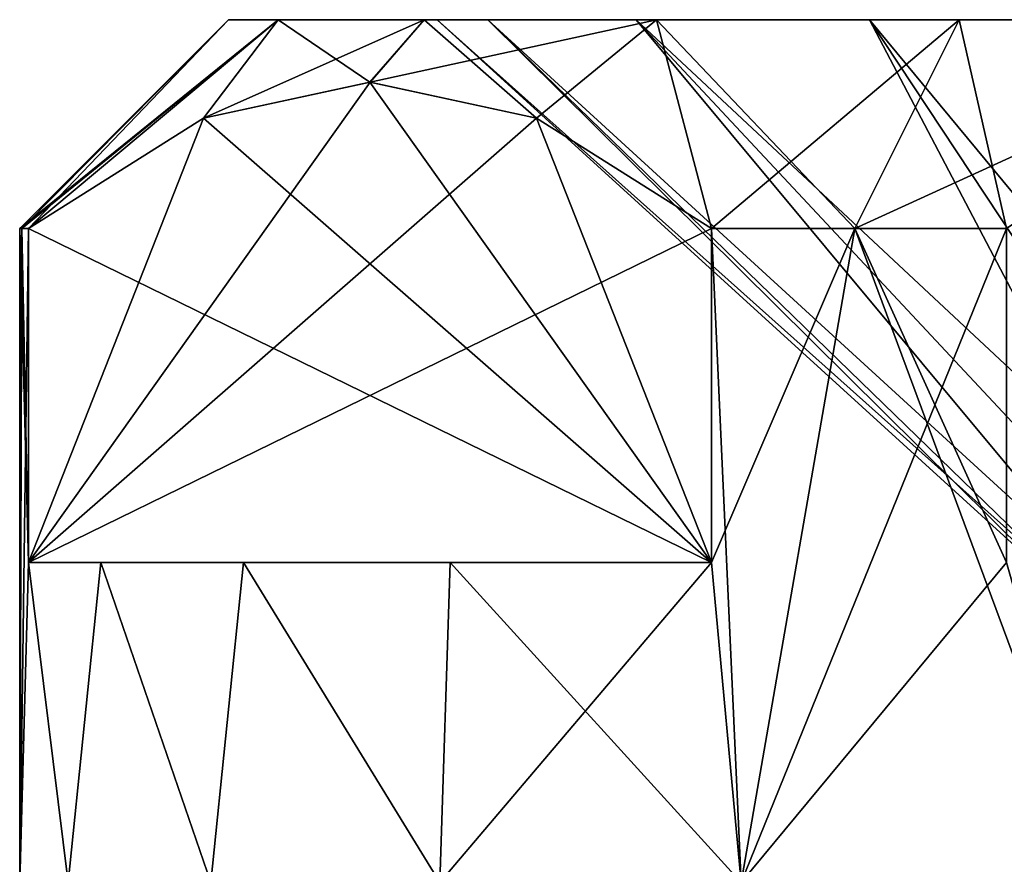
# Model space of a CAD drawing. Extents: x -265 to 265, y 0 to 1307.
# Tile 284 of 356: x -262 to -255, y 1300 to 1306. Entities that reach past the tile are written whole.
import ezdxf

# ---------------------------------------------------------------- set-up
doc = ezdxf.new("R2010")
doc.units = 0
doc.header["$LTSCALE"] = 81.481481
for name, color, linetype in [('155', 7, 'CONTINUOUS'), ('156', 7, 'CONTINUOUS'), ('157', 7, 'CONTINUOUS'), ('164', 7, 'CONTINUOUS'), ('165', 7, 'CONTINUOUS'), ('176', 7, 'CONTINUOUS'), ('181', 7, 'CONTINUOUS'), ('182', 7, 'CONTINUOUS'), ('183', 7, 'CONTINUOUS'), ('184', 7, 'CONTINUOUS')]:
    doc.layers.add(name, color=color, linetype=linetype)

msp = doc.modelspace()

# ---------------------------------------------------------------- linework, layer by layer
at = {"layer": '155', "color": 7, "linetype": 'CONTINUOUS'}
for points in [[(-262, 1304.7), (-262, 1300), (-261.9374, 1302.3, 1.2238), (-262, 1304.7)], [(-261.9843, 1304.7, 0.6127), (-262, 1304.7), (-261.9374, 1302.3, 1.2238), (-261.9843, 1304.7, 0.6127)], [(-261.9374, 1304.7, 1.2238), (-261.9843, 1304.7, 0.6127), (-261.9374, 1302.3, 1.2238), (-261.9374, 1304.7, 1.2238)], [(-257.0285, 1302.3, 9.7262), (-256.8166, 1300, 9.8759), (-257.0285, 1304.7, 9.7262), (-257.0285, 1302.3, 9.7262)], [(-257.0285, 1304.7, 9.7262), (-256.8166, 1300, 9.8759), (-256, 1304.7, 10.3923), (-257.0285, 1304.7, 9.7262)], [(-256.8166, 1300, 9.8759), (-254.255, 1300, 11.2203), (-256, 1304.7, 10.3923), (-256.8166, 1300, 9.8759)], [(-256, 1304.7, 10.3923), (-254.255, 1300, 11.2203), (-254.9089, 1302.3, 10.95), (-256, 1304.7, 10.3923)], [(-254.9089, 1304.7, 10.95), (-256, 1304.7, 10.3923), (-254.9089, 1302.3, 10.95), (-254.9089, 1304.7, 10.95)], [(-262, 1300), (-261.6514, 1300, 2.8715), (-261.9374, 1302.3, 1.2238), (-262, 1300)], [(-261.9374, 1302.3, 1.2238), (-261.6514, 1300, 2.8715), (-261.4176, 1302.3, 3.693), (-261.9374, 1302.3, 1.2238)], [(-261.6514, 1300, 2.8715), (-260.6256, 1300, 5.5765), (-261.4176, 1302.3, 3.693), (-261.6514, 1300, 2.8715)], [(-261.4176, 1302.3, 3.693), (-260.6256, 1300, 5.5765), (-260.3928, 1302.3, 5.999), (-261.4176, 1302.3, 3.693)], [(-260.6256, 1300, 5.5765), (-258.9821, 1300, 7.9574), (-260.3928, 1302.3, 5.999), (-260.6256, 1300, 5.5765)], [(-260.3928, 1302.3, 5.999), (-258.9821, 1300, 7.9574), (-258.9083, 1302.3, 8.04), (-260.3928, 1302.3, 5.999)], [(-258.9821, 1300, 7.9574), (-256.8166, 1300, 9.8759), (-258.9083, 1302.3, 8.04), (-258.9821, 1300, 7.9574)], [(-258.9083, 1302.3, 8.04), (-256.8166, 1300, 9.8759), (-257.0285, 1302.3, 9.7262), (-258.9083, 1302.3, 8.04)]]:
    msp.add_3dface(points, dxfattribs=at)
at = {"layer": '156', "color": 7, "linetype": 'CONTINUOUS'}
for points in [[(-259, 1306.2), (-258.6355, 1306.2, -2.5353), (-260.5, 1306.2), (-259, 1306.2)], [(-260.1421, 1306.2, 2.718), (-259, 1306.2), (-260.5, 1306.2), (-260.1421, 1306.2, 2.718)], [(-260.5, 1306.2), (-258.6355, 1306.2, -2.5353), (-260.1421, 1306.2, -2.718), (-260.5, 1306.2)], [(-257.5712, 1306.2, 4.8658), (-258.6355, 1306.2, 2.5353), (-260.1421, 1306.2, 2.718), (-257.5712, 1306.2, 4.8658)], [(-259.093, 1306.2, 5.2503), (-257.5712, 1306.2, 4.8658), (-260.1421, 1306.2, 2.718), (-259.093, 1306.2, 5.2503)], [(-258.6355, 1306.2, 2.5353), (-259, 1306.2), (-260.1421, 1306.2, 2.718), (-258.6355, 1306.2, 2.5353)], [(-258.6355, 1306.2, -2.5353), (-257.5712, 1306.2, -4.8658), (-260.1421, 1306.2, -2.718), (-258.6355, 1306.2, -2.5353)], [(-260.1421, 1306.2, -2.718), (-257.5712, 1306.2, -4.8658), (-259.093, 1306.2, -5.2503), (-260.1421, 1306.2, -2.718)], [(-255.8935, 1306.2, 6.8019), (-257.5712, 1306.2, 4.8658), (-259.093, 1306.2, 5.2503), (-255.8935, 1306.2, 6.8019)], [(-257.4245, 1306.2, 7.4245), (-255.8935, 1306.2, 6.8019), (-259.093, 1306.2, 5.2503), (-257.4245, 1306.2, 7.4245)], [(-257.5712, 1306.2, -4.8658), (-255.8935, 1306.2, -6.8019), (-259.093, 1306.2, -5.2503), (-257.5712, 1306.2, -4.8658)], [(-259.093, 1306.2, -5.2503), (-255.8935, 1306.2, -6.8019), (-257.4245, 1306.2, -7.4245), (-259.093, 1306.2, -5.2503)], [(-253.7389, 1306.2, 8.1866), (-255.8935, 1306.2, 6.8019), (-257.4245, 1306.2, 7.4245), (-253.7389, 1306.2, 8.1866)], [(-255.2503, 1306.2, 9.093), (-253.7389, 1306.2, 8.1866), (-257.4245, 1306.2, 7.4245), (-255.2503, 1306.2, 9.093)], [(-255.8935, 1306.2, -6.8019), (-253.7389, 1306.2, -8.1866), (-257.4245, 1306.2, -7.4245), (-255.8935, 1306.2, -6.8019)], [(-253.7389, 1306.2, -8.1866), (-251.281, 1306.2, -8.9083), (-257.4245, 1306.2, -7.4245), (-253.7389, 1306.2, -8.1866)], [(-257.4245, 1306.2, -7.4245), (-251.281, 1306.2, -8.9083), (-255.2503, 1306.2, -9.093), (-257.4245, 1306.2, -7.4245)], [(-248.719, 1306.2, 8.9083), (-251.281, 1306.2, 8.9083), (-255.2503, 1306.2, 9.093), (-248.719, 1306.2, 8.9083)], [(-244.7497, 1306.2, 9.093), (-248.719, 1306.2, 8.9083), (-255.2503, 1306.2, 9.093), (-244.7497, 1306.2, 9.093)], [(-251.281, 1306.2, 8.9083), (-253.7389, 1306.2, 8.1866), (-255.2503, 1306.2, 9.093), (-251.281, 1306.2, 8.9083)], [(-255.2503, 1306.2, -9.093), (-251.281, 1306.2, -8.9083), (-244.7497, 1306.2, -9.093), (-255.2503, 1306.2, -9.093)], [(-252.718, 1306.2, 10.1421), (-244.7497, 1306.2, 9.093), (-255.2503, 1306.2, 9.093), (-252.718, 1306.2, 10.1421)], [(-252.718, 1306.2, -10.1421), (-255.2503, 1306.2, -9.093), (-247.282, 1306.2, -10.1421), (-252.718, 1306.2, -10.1421)], [(-247.282, 1306.2, -10.1421), (-255.2503, 1306.2, -9.093), (-244.7497, 1306.2, -9.093), (-247.282, 1306.2, -10.1421)]]:
    msp.add_3dface(points, dxfattribs=at)
at = {"layer": '157', "color": 7, "linetype": 'CONTINUOUS'}
for points in [[(-259, 1306.2), (-258.6355, 1306.2, 2.5353), (-254.5, 1302.1), (-259, 1306.2)], [(-258.6355, 1306.2, 2.5353), (-257.5712, 1306.2, 4.8658), (-254.1574, 1302.1, 1.7221), (-258.6355, 1306.2, 2.5353)], [(-254.5, 1302.1), (-258.6355, 1306.2, 2.5353), (-254.4136, 1302.1, 0.8776), (-254.5, 1302.1)], [(-254.4136, 1302.1, 0.8776), (-258.6355, 1306.2, 2.5353), (-254.1574, 1302.1, 1.7221), (-254.4136, 1302.1, 0.8776)], [(-257.5712, 1306.2, 4.8658), (-255.8935, 1306.2, 6.8019), (-253.7414, 1302.1, 2.5003), (-257.5712, 1306.2, 4.8658)], [(-254.1574, 1302.1, 1.7221), (-257.5712, 1306.2, 4.8658), (-253.7414, 1302.1, 2.5003), (-254.1574, 1302.1, 1.7221)], [(-255.8935, 1306.2, 6.8019), (-253.7389, 1306.2, 8.1866), (-252.5003, 1302.1, 3.7414), (-255.8935, 1306.2, 6.8019)], [(-253.7414, 1302.1, 2.5003), (-255.8935, 1306.2, 6.8019), (-253.182, 1302.1, 3.182), (-253.7414, 1302.1, 2.5003)], [(-253.182, 1302.1, 3.182), (-255.8935, 1306.2, 6.8019), (-252.5003, 1302.1, 3.7414), (-253.182, 1302.1, 3.182)]]:
    msp.add_3dface(points, dxfattribs=at)
at = {"layer": '164', "color": 7, "linetype": 'CONTINUOUS'}
for points in [[(-262, 1300), (-262, 1304.7), (-261.9843, 1304.7, -0.6127), (-262, 1300)], [(-261.9374, 1302.3, -1.2238), (-262, 1300), (-261.9374, 1304.7, -1.2238), (-261.9374, 1302.3, -1.2238)], [(-261.9374, 1304.7, -1.2238), (-262, 1300), (-261.9843, 1304.7, -0.6127), (-261.9374, 1304.7, -1.2238)], [(-256, 1304.7, -10.3923), (-256.8166, 1300, -9.8759), (-257.0285, 1302.3, -9.7262), (-256, 1304.7, -10.3923)], [(-257.0285, 1304.7, -9.7262), (-256, 1304.7, -10.3923), (-257.0285, 1302.3, -9.7262), (-257.0285, 1304.7, -9.7262)], [(-254.9089, 1302.3, -10.95), (-256.8166, 1300, -9.8759), (-254.9089, 1304.7, -10.95), (-254.9089, 1302.3, -10.95)], [(-254.9089, 1304.7, -10.95), (-256.8166, 1300, -9.8759), (-256, 1304.7, -10.3923), (-254.9089, 1304.7, -10.95)], [(-261.6514, 1300, -2.8715), (-262, 1300), (-261.9374, 1302.3, -1.2238), (-261.6514, 1300, -2.8715)], [(-261.4176, 1302.3, -3.693), (-261.6514, 1300, -2.8715), (-261.9374, 1302.3, -1.2238), (-261.4176, 1302.3, -3.693)], [(-260.6256, 1300, -5.5765), (-261.6514, 1300, -2.8715), (-261.4176, 1302.3, -3.693), (-260.6256, 1300, -5.5765)], [(-260.3928, 1302.3, -5.999), (-260.6256, 1300, -5.5765), (-261.4176, 1302.3, -3.693), (-260.3928, 1302.3, -5.999)], [(-258.9821, 1300, -7.9574), (-260.6256, 1300, -5.5765), (-260.3928, 1302.3, -5.999), (-258.9821, 1300, -7.9574)], [(-258.9083, 1302.3, -8.04), (-258.9821, 1300, -7.9574), (-260.3928, 1302.3, -5.999), (-258.9083, 1302.3, -8.04)], [(-256.8166, 1300, -9.8759), (-258.9821, 1300, -7.9574), (-257.0285, 1302.3, -9.7262), (-256.8166, 1300, -9.8759)], [(-257.0285, 1302.3, -9.7262), (-258.9821, 1300, -7.9574), (-258.9083, 1302.3, -8.04), (-257.0285, 1302.3, -9.7262)], [(-254.255, 1300, -11.2203), (-256.8166, 1300, -9.8759), (-254.9089, 1302.3, -10.95), (-254.255, 1300, -11.2203)]]:
    msp.add_3dface(points, dxfattribs=at)
at = {"layer": '165', "color": 7, "linetype": 'CONTINUOUS'}
for points in [[(-259, 1306.2), (-254.5, 1302.1), (-254.4136, 1302.1, -0.8776), (-259, 1306.2)], [(-259, 1306.2), (-254.4136, 1302.1, -0.8776), (-258.6355, 1306.2, -2.5353), (-259, 1306.2)], [(-254.4136, 1302.1, -0.8776), (-254.1574, 1302.1, -1.7221), (-258.6355, 1306.2, -2.5353), (-254.4136, 1302.1, -0.8776)], [(-258.6355, 1306.2, -2.5353), (-254.1574, 1302.1, -1.7221), (-257.5712, 1306.2, -4.8658), (-258.6355, 1306.2, -2.5353)], [(-253.7414, 1302.1, -2.5003), (-253.182, 1302.1, -3.182), (-257.5712, 1306.2, -4.8658), (-253.7414, 1302.1, -2.5003)], [(-257.5712, 1306.2, -4.8658), (-253.182, 1302.1, -3.182), (-255.8935, 1306.2, -6.8019), (-257.5712, 1306.2, -4.8658)], [(-254.1574, 1302.1, -1.7221), (-253.7414, 1302.1, -2.5003), (-257.5712, 1306.2, -4.8658), (-254.1574, 1302.1, -1.7221)], [(-253.182, 1302.1, -3.182), (-252.5003, 1302.1, -3.7414), (-255.8935, 1306.2, -6.8019), (-253.182, 1302.1, -3.182)], [(-255.8935, 1306.2, -6.8019), (-252.5003, 1302.1, -3.7414), (-253.7389, 1306.2, -8.1866), (-255.8935, 1306.2, -6.8019)]]:
    msp.add_3dface(points, dxfattribs=at)
at = {"layer": '176', "color": 7, "linetype": 'CONTINUOUS'}
for points in [[(-261.9374, 1302.3, 1.2238), (-261.4176, 1302.3, 3.693), (-260.3928, 1302.3, 5.999), (-261.9374, 1302.3, 1.2238)], [(-261.9374, 1302.3, 1.2238), (-260.3928, 1302.3, 5.999), (-258.9083, 1302.3, 8.04), (-261.9374, 1302.3, 1.2238)], [(-261.9374, 1302.3, 1.2238), (-258.9083, 1302.3, 8.04), (-257.0285, 1302.3, 9.7262), (-261.9374, 1302.3, 1.2238)], [(-257.0285, 1302.3, -9.7262), (-261.4176, 1302.3, -3.693), (-261.9374, 1302.3, -1.2238), (-257.0285, 1302.3, -9.7262)], [(-257.0285, 1302.3, -9.7262), (-260.3928, 1302.3, -5.999), (-261.4176, 1302.3, -3.693), (-257.0285, 1302.3, -9.7262)], [(-257.0285, 1302.3, -9.7262), (-258.9083, 1302.3, -8.04), (-260.3928, 1302.3, -5.999), (-257.0285, 1302.3, -9.7262)]]:
    msp.add_3dface(points, dxfattribs=at)
at = {"layer": '181', "color": 7, "linetype": 'CONTINUOUS'}
for points in [[(-260.6799, 1305.4914, 3.4019), (-257.0285, 1302.3, 9.7262), (-259.4832, 1305.75, 5.4746), (-260.6799, 1305.4914, 3.4019)], [(-259.4832, 1305.75, 5.4746), (-257.0285, 1302.3, 9.7262), (-258.2864, 1305.4915, 7.5476), (-259.4832, 1305.75, 5.4746)], [(-261.9374, 1304.7, 1.2238), (-257.0285, 1302.3, 9.7262), (-260.6799, 1305.4914, 3.4019), (-261.9374, 1304.7, 1.2238)], [(-257.0285, 1302.3, 9.7262), (-257.0285, 1304.7, 9.7262), (-258.2864, 1305.4915, 7.5476), (-257.0285, 1302.3, 9.7262)], [(-261.9374, 1304.7, 1.2238), (-261.9374, 1302.3, 1.2238), (-257.0285, 1302.3, 9.7262), (-261.9374, 1304.7, 1.2238)]]:
    msp.add_3dface(points, dxfattribs=at)
at = {"layer": '182', "color": 7, "linetype": 'CONTINUOUS'}
for points in [[(-258.2861, 1305.4914, -7.5481), (-261.9374, 1302.3, -1.2238), (-259.4827, 1305.75, -5.4754), (-258.2861, 1305.4914, -7.5481)], [(-259.4827, 1305.75, -5.4754), (-261.9374, 1302.3, -1.2238), (-260.6796, 1305.4915, -3.4024), (-259.4827, 1305.75, -5.4754)], [(-261.9374, 1302.3, -1.2238), (-261.9374, 1304.7, -1.2238), (-260.6796, 1305.4915, -3.4024), (-261.9374, 1302.3, -1.2238)], [(-257.0285, 1304.7, -9.7262), (-261.9374, 1302.3, -1.2238), (-258.2861, 1305.4914, -7.5481), (-257.0285, 1304.7, -9.7262)], [(-257.0285, 1304.7, -9.7262), (-257.0285, 1302.3, -9.7262), (-261.9374, 1302.3, -1.2238), (-257.0285, 1304.7, -9.7262)]]:
    msp.add_3dface(points, dxfattribs=at)
at = {"layer": '183', "color": 7, "linetype": 'CONTINUOUS'}
for points in [[(-262, 1304.7), (-261.9843, 1304.7, 0.6127), (-260.5, 1306.2), (-262, 1304.7)], [(-261.9843, 1304.7, 0.6127), (-261.9374, 1304.7, 1.2238), (-260.5, 1306.2), (-261.9843, 1304.7, 0.6127)], [(-261.9374, 1304.7, 1.2238), (-260.1421, 1306.2, 2.718), (-260.5, 1306.2), (-261.9374, 1304.7, 1.2238)], [(-260.1421, 1306.2, 2.718), (-261.9374, 1304.7, 1.2238), (-260.6799, 1305.4914, 3.4019), (-260.1421, 1306.2, 2.718)], [(-260.1421, 1306.2, 2.718), (-260.6799, 1305.4914, 3.4019), (-259.4832, 1305.75, 5.4746), (-260.1421, 1306.2, 2.718)], [(-259.093, 1306.2, 5.2503), (-260.1421, 1306.2, 2.718), (-259.4832, 1305.75, 5.4746), (-259.093, 1306.2, 5.2503)], [(-259.093, 1306.2, 5.2503), (-259.4832, 1305.75, 5.4746), (-258.2864, 1305.4915, 7.5476), (-259.093, 1306.2, 5.2503)], [(-257.4245, 1306.2, 7.4245), (-259.093, 1306.2, 5.2503), (-258.2864, 1305.4915, 7.5476), (-257.4245, 1306.2, 7.4245)], [(-257.0285, 1304.7, 9.7262), (-257.4245, 1306.2, 7.4245), (-258.2864, 1305.4915, 7.5476), (-257.0285, 1304.7, 9.7262)], [(-257.0285, 1304.7, 9.7262), (-256, 1304.7, 10.3923), (-257.4245, 1306.2, 7.4245), (-257.0285, 1304.7, 9.7262)], [(-256, 1304.7, 10.3923), (-255.2503, 1306.2, 9.093), (-257.4245, 1306.2, 7.4245), (-256, 1304.7, 10.3923)], [(-256, 1304.7, 10.3923), (-254.9089, 1304.7, 10.95), (-255.2503, 1306.2, 9.093), (-256, 1304.7, 10.3923)], [(-254.9089, 1304.7, 10.95), (-252.718, 1306.2, 10.1421), (-255.2503, 1306.2, 9.093), (-254.9089, 1304.7, 10.95)]]:
    msp.add_3dface(points, dxfattribs=at)
at = {"layer": '184', "color": 7, "linetype": 'CONTINUOUS'}
for points in [[(-261.9843, 1304.7, -0.6127), (-262, 1304.7), (-260.1421, 1306.2, -2.718), (-261.9843, 1304.7, -0.6127)], [(-262, 1304.7), (-260.5, 1306.2), (-260.1421, 1306.2, -2.718), (-262, 1304.7)], [(-261.9374, 1304.7, -1.2238), (-261.9843, 1304.7, -0.6127), (-260.1421, 1306.2, -2.718), (-261.9374, 1304.7, -1.2238)], [(-261.9374, 1304.7, -1.2238), (-260.1421, 1306.2, -2.718), (-260.6796, 1305.4915, -3.4024), (-261.9374, 1304.7, -1.2238)], [(-260.1421, 1306.2, -2.718), (-259.093, 1306.2, -5.2503), (-260.6796, 1305.4915, -3.4024), (-260.1421, 1306.2, -2.718)], [(-259.093, 1306.2, -5.2503), (-259.4827, 1305.75, -5.4754), (-260.6796, 1305.4915, -3.4024), (-259.093, 1306.2, -5.2503)], [(-259.093, 1306.2, -5.2503), (-257.4245, 1306.2, -7.4245), (-259.4827, 1305.75, -5.4754), (-259.093, 1306.2, -5.2503)], [(-257.4245, 1306.2, -7.4245), (-258.2861, 1305.4914, -7.5481), (-259.4827, 1305.75, -5.4754), (-257.4245, 1306.2, -7.4245)], [(-257.4245, 1306.2, -7.4245), (-257.0285, 1304.7, -9.7262), (-258.2861, 1305.4914, -7.5481), (-257.4245, 1306.2, -7.4245)], [(-257.0285, 1304.7, -9.7262), (-257.4245, 1306.2, -7.4245), (-255.2503, 1306.2, -9.093), (-257.0285, 1304.7, -9.7262)], [(-256, 1304.7, -10.3923), (-257.0285, 1304.7, -9.7262), (-255.2503, 1306.2, -9.093), (-256, 1304.7, -10.3923)], [(-254.9089, 1304.7, -10.95), (-256, 1304.7, -10.3923), (-252.718, 1306.2, -10.1421), (-254.9089, 1304.7, -10.95)], [(-256, 1304.7, -10.3923), (-255.2503, 1306.2, -9.093), (-252.718, 1306.2, -10.1421), (-256, 1304.7, -10.3923)]]:
    msp.add_3dface(points, dxfattribs=at)

doc.saveas('drawing.dxf')
